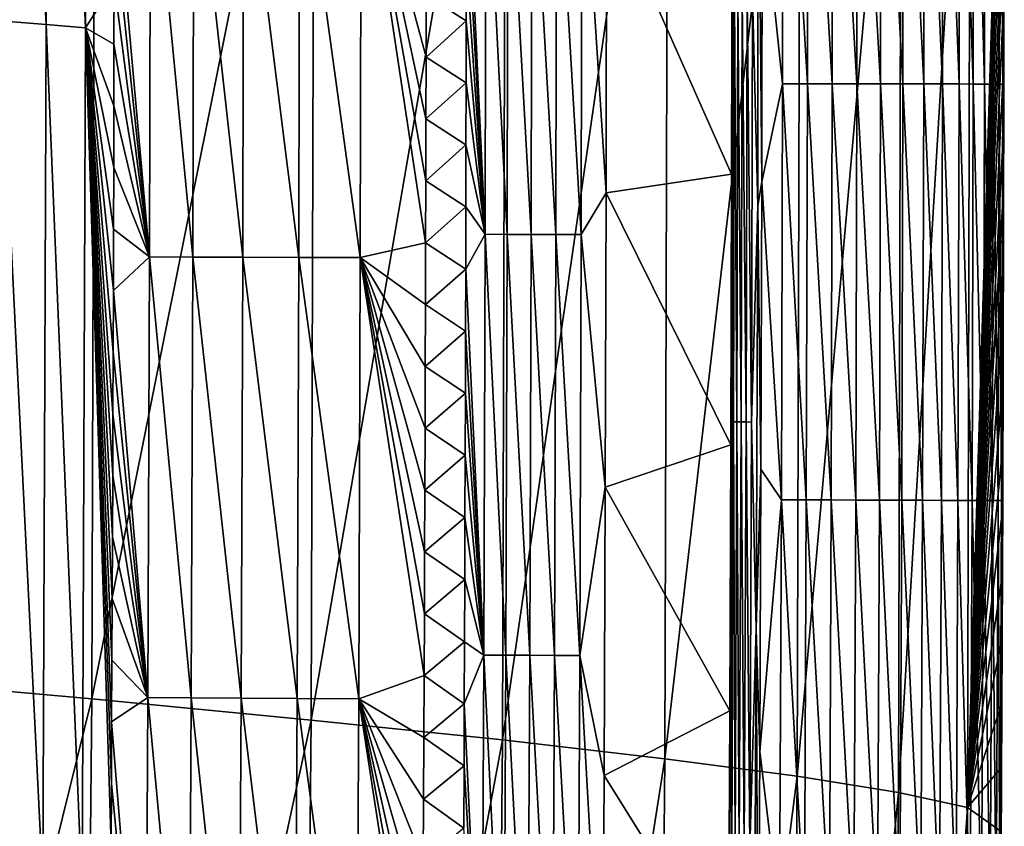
# Model space of a CAD drawing. Header units: millimetres. Extents: x -300 to 300, y -500 to 500.
# Tile 546 of 656: x 282 to 300, y -23 to -8. Entities that reach past the tile are written whole.
import ezdxf

# ---------------------------------------------------------------- set-up
doc = ezdxf.new("R2010")
doc.units = ezdxf.units.MM
doc.header["$LTSCALE"] = 81.481481
for name, color, linetype in [('19', 7, 'CONTINUOUS'), ('21', 7, 'CONTINUOUS'), ('23', 7, 'CONTINUOUS'), ('26', 7, 'CONTINUOUS'), ('27', 7, 'CONTINUOUS'), ('29', 7, 'CONTINUOUS'), ('30', 7, 'CONTINUOUS'), ('32', 7, 'CONTINUOUS')]:
    doc.layers.add(name, color=color, linetype=linetype)

msp = doc.modelspace()

# ---------------------------------------------------------------- linework, layer by layer
at = {"layer": '19', "color": 7, "linetype": 'CONTINUOUS'}
for points in [[(283.1, -20.409, 34.165), (283.164, 0, 34.159), (278.576, -20.001, 37.582), (283.1, -20.409, 34.165)], [(278.576, -20.001, 37.582), (283.164, 0, 34.159), (278.64, 0, 37.575), (278.576, -20.001, 37.582)], [(287.129, -20.796, 30.561), (287.193, 0, 30.555), (283.1, -20.409, 34.165), (287.129, -20.796, 30.561)], [(283.1, -20.409, 34.165), (287.193, 0, 30.555), (283.164, 0, 34.159), (283.1, -20.409, 34.165)], [(290.646, -21.162, 26.764), (290.709, 0, 26.758), (287.129, -20.796, 30.561), (290.646, -21.162, 26.764)], [(287.129, -20.796, 30.561), (290.709, 0, 26.758), (287.193, 0, 30.555), (287.129, -20.796, 30.561)], [(293.63, -21.506, 22.769), (293.692, 0, 22.765), (290.646, -21.162, 26.764), (293.63, -21.506, 22.769)], [(290.646, -21.162, 26.764), (293.692, 0, 22.765), (290.709, 0, 26.758), (290.646, -21.162, 26.764)], [(296.062, -21.827, 18.572), (296.123, 0, 18.569), (293.63, -21.506, 22.769), (296.062, -21.827, 18.572)], [(293.63, -21.506, 22.769), (296.123, 0, 18.569), (293.692, 0, 22.765), (293.63, -21.506, 22.769)], [(297.923, -22.125, 14.169), (297.981, 0, 14.166), (296.062, -21.827, 18.572), (297.923, -22.125, 14.169)], [(296.062, -21.827, 18.572), (297.981, 0, 14.166), (296.123, 0, 18.569), (296.062, -21.827, 18.572)], [(299.192, -22.4, 9.553), (299.249, 0, 9.551), (297.923, -22.125, 14.169), (299.192, -22.4, 9.553)], [(297.923, -22.125, 14.169), (299.249, 0, 9.551), (297.981, 0, 14.166), (297.923, -22.125, 14.169)], [(299.249, 0, 9.551), (299.192, -22.4, 9.553), (299.848, -1.025, 5.444), (299.249, 0, 9.551)], [(299.848, -1.025, 5.444), (299.192, -22.4, 9.553), (299.848, -2.174, 5.444), (299.848, -1.025, 5.444)], [(299.848, -2.174, 5.444), (299.192, -22.4, 9.553), (299.847, -3.323, 5.444), (299.848, -2.174, 5.444)], [(299.847, -3.323, 5.444), (299.192, -22.4, 9.553), (299.847, -4.471, 5.444), (299.847, -3.323, 5.444)], [(299.847, -4.471, 5.444), (299.192, -22.4, 9.553), (299.845, -5.62, 5.444), (299.847, -4.471, 5.444)], [(299.845, -5.62, 5.444), (299.192, -22.4, 9.553), (299.844, -6.768, 5.444), (299.845, -5.62, 5.444)], [(299.844, -6.768, 5.444), (299.192, -22.4, 9.553), (299.842, -7.917, 5.444), (299.844, -6.768, 5.444)], [(299.842, -7.917, 5.444), (299.192, -22.4, 9.553), (299.84, -9.065, 5.445), (299.842, -7.917, 5.444)], [(299.84, -9.065, 5.445), (299.192, -22.4, 9.553), (299.838, -10.213, 5.445), (299.84, -9.065, 5.445)], [(299.838, -10.213, 5.445), (299.192, -22.4, 9.553), (299.835, -11.36, 5.445), (299.838, -10.213, 5.445)], [(299.835, -11.36, 5.445), (299.192, -22.4, 9.553), (299.832, -12.508, 5.445), (299.835, -11.36, 5.445)], [(299.832, -12.508, 5.445), (299.192, -22.4, 9.553), (299.829, -13.655, 5.445), (299.832, -12.508, 5.445)], [(299.829, -13.655, 5.445), (299.192, -22.4, 9.553), (299.826, -14.803, 5.446), (299.829, -13.655, 5.445)], [(299.826, -14.803, 5.446), (299.192, -22.4, 9.553), (299.822, -15.95, 5.446), (299.826, -14.803, 5.446)], [(299.822, -15.95, 5.446), (299.192, -22.4, 9.553), (299.818, -17.097, 5.446), (299.822, -15.95, 5.446)], [(299.818, -17.097, 5.446), (299.192, -22.4, 9.553), (299.814, -18.244, 5.446), (299.818, -17.097, 5.446)], [(299.814, -18.244, 5.446), (299.192, -22.4, 9.553), (299.809, -19.39, 5.447), (299.814, -18.244, 5.446)], [(299.809, -19.39, 5.447), (299.192, -22.4, 9.553), (299.804, -20.537, 5.447), (299.809, -19.39, 5.447)], [(278.381, -39.473, 37.602), (283.1, -20.409, 34.165), (278.576, -20.001, 37.582), (278.381, -39.473, 37.602)], [(282.905, -40.272, 34.184), (283.1, -20.409, 34.165), (278.381, -39.473, 37.602), (282.905, -40.272, 34.184)], [(282.905, -40.272, 34.184), (287.129, -20.796, 30.561), (283.1, -20.409, 34.165), (282.905, -40.272, 34.184)], [(299.804, -20.537, 5.447), (299.192, -22.4, 9.553), (299.799, -21.683, 5.447), (299.804, -20.537, 5.447)], [(286.936, -41.029, 30.578), (287.129, -20.796, 30.561), (282.905, -40.272, 34.184), (286.936, -41.029, 30.578)], [(286.936, -41.029, 30.578), (290.646, -21.162, 26.764), (287.129, -20.796, 30.561), (286.936, -41.029, 30.578)], [(290.455, -41.743, 26.779), (290.646, -21.162, 26.764), (286.936, -41.029, 30.578), (290.455, -41.743, 26.779)], [(290.455, -41.743, 26.779), (293.63, -21.506, 22.769), (290.646, -21.162, 26.764), (290.455, -41.743, 26.779)], [(293.442, -42.414, 22.783), (293.63, -21.506, 22.769), (290.455, -41.743, 26.779), (293.442, -42.414, 22.783)], [(293.442, -42.414, 22.783), (296.062, -21.827, 18.572), (293.63, -21.506, 22.769), (293.442, -42.414, 22.783)], [(299.799, -21.683, 5.447), (299.192, -22.4, 9.553), (299.793, -22.829, 5.448), (299.799, -21.683, 5.447)], [(295.877, -43.04, 18.584), (296.062, -21.827, 18.572), (293.442, -42.414, 22.783), (295.877, -43.04, 18.584)], [(295.877, -43.04, 18.584), (297.923, -22.125, 14.169), (296.062, -21.827, 18.572), (295.877, -43.04, 18.584)], [(297.743, -43.619, 14.177), (297.923, -22.125, 14.169), (295.877, -43.04, 18.584), (297.743, -43.619, 14.177)], [(297.743, -43.619, 14.177), (299.192, -22.4, 9.553), (297.923, -22.125, 14.169), (297.743, -43.619, 14.177)], [(299.017, -44.152, 9.558), (299.192, -22.4, 9.553), (297.743, -43.619, 14.177), (299.017, -44.152, 9.558)], [(299.192, -22.4, 9.553), (299.017, -44.152, 9.558), (299.793, -22.829, 5.448), (299.192, -22.4, 9.553)]]:
    msp.add_3dface(points, dxfattribs=at)
at = {"layer": '21', "color": 7, "linetype": 'CONTINUOUS'}
for points in [[(282.261, -8.024, 12.694), (281.41, 7.959, 14.126), (282.261, 8.024, 12.694), (282.261, -8.024, 12.694)], [(282.984, -8.087, 11.267), (282.261, 8.024, 12.694), (282.984, 8.087, 11.267), (282.984, -8.087, 11.267)], [(282.261, -8.024, 12.694), (282.261, 8.024, 12.694), (282.984, -8.087, 11.267), (282.261, -8.024, 12.694)], [(282.984, -8.087, 11.267), (282.984, 8.087, 11.267), (283.509, -7.258, 10.045), (282.984, -8.087, 11.267)], [(281.41, -7.959, 14.126), (281.41, 7.959, 14.126), (282.261, -8.024, 12.694), (281.41, -7.959, 14.126)], [(283.507, -8.388, 10.045), (282.984, -8.087, 11.267), (283.509, -7.258, 10.045), (283.507, -8.388, 10.045)], [(281.347, -23.632, 14.125), (281.41, -7.959, 14.126), (282.199, -23.823, 12.691), (281.347, -23.632, 14.125)], [(282.199, -23.823, 12.691), (281.41, -7.959, 14.126), (282.261, -8.024, 12.694), (282.199, -23.823, 12.691)], [(282.199, -23.823, 12.691), (282.261, -8.024, 12.694), (282.923, -24.008, 11.263), (282.199, -23.823, 12.691)], [(282.923, -24.008, 11.263), (282.261, -8.024, 12.694), (282.984, -8.087, 11.267), (282.923, -24.008, 11.263)], [(282.923, -24.008, 11.263), (282.984, -8.087, 11.267), (283.453, -23.092, 10.043), (282.923, -24.008, 11.263)], [(283.453, -23.092, 10.043), (282.984, -8.087, 11.267), (283.459, -21.96, 10.043), (283.453, -23.092, 10.043)], [(283.459, -21.96, 10.043), (282.984, -8.087, 11.267), (283.465, -20.829, 10.043), (283.459, -21.96, 10.043)], [(283.465, -20.829, 10.043), (282.984, -8.087, 11.267), (283.47, -19.697, 10.044), (283.465, -20.829, 10.043)], [(283.47, -19.697, 10.044), (282.984, -8.087, 11.267), (283.475, -18.566, 10.044), (283.47, -19.697, 10.044)], [(283.475, -18.566, 10.044), (282.984, -8.087, 11.267), (283.48, -17.434, 10.044), (283.475, -18.566, 10.044)], [(283.48, -17.434, 10.044), (282.984, -8.087, 11.267), (283.485, -16.303, 10.044), (283.48, -17.434, 10.044)], [(283.485, -16.303, 10.044), (282.984, -8.087, 11.267), (283.489, -15.172, 10.045), (283.485, -16.303, 10.044)], [(283.489, -15.172, 10.045), (282.984, -8.087, 11.267), (283.493, -14.041, 10.045), (283.489, -15.172, 10.045)], [(283.493, -14.041, 10.045), (282.984, -8.087, 11.267), (283.496, -12.91, 10.045), (283.493, -14.041, 10.045)], [(283.496, -12.91, 10.045), (282.984, -8.087, 11.267), (283.499, -11.78, 10.045), (283.496, -12.91, 10.045)], [(283.499, -11.78, 10.045), (282.984, -8.087, 11.267), (283.502, -10.649, 10.045), (283.499, -11.78, 10.045)], [(283.502, -10.649, 10.045), (282.984, -8.087, 11.267), (283.505, -9.518, 10.045), (283.502, -10.649, 10.045)], [(283.505, -9.518, 10.045), (282.984, -8.087, 11.267), (283.507, -8.388, 10.045), (283.505, -9.518, 10.045)]]:
    msp.add_3dface(points, dxfattribs=at)
at = {"layer": '23', "color": 7, "linetype": 'CONTINUOUS'}
for points in [[(289.98, -7.956, 1.44), (289.244, -7.486, 2.059), (289.981, -6.817, 1.44), (289.98, -7.956, 1.44)], [(289.242, -8.622, 2.06), (289.244, -7.486, 2.059), (289.98, -7.956, 1.44), (289.242, -8.622, 2.06)], [(289.978, -9.096, 1.44), (289.242, -8.622, 2.06), (289.98, -7.956, 1.44), (289.978, -9.096, 1.44)], [(289.24, -9.759, 2.06), (289.242, -8.622, 2.06), (289.978, -9.096, 1.44), (289.24, -9.759, 2.06)], [(289.976, -10.236, 1.44), (289.24, -9.759, 2.06), (289.978, -9.096, 1.44), (289.976, -10.236, 1.44)], [(289.237, -10.895, 2.06), (289.24, -9.759, 2.06), (289.976, -10.236, 1.44), (289.237, -10.895, 2.06)], [(289.973, -11.375, 1.44), (289.237, -10.895, 2.06), (289.976, -10.236, 1.44), (289.973, -11.375, 1.44)], [(289.234, -12.031, 2.06), (289.237, -10.895, 2.06), (289.973, -11.375, 1.44), (289.234, -12.031, 2.06)], [(289.971, -12.515, 1.439), (289.234, -12.031, 2.06), (289.973, -11.375, 1.44), (289.971, -12.515, 1.439)], [(289.231, -13.166, 2.06), (289.234, -12.031, 2.06), (289.971, -12.515, 1.439), (289.231, -13.166, 2.06)], [(289.968, -13.655, 1.439), (289.231, -13.166, 2.06), (289.971, -12.515, 1.439), (289.968, -13.655, 1.439)], [(289.228, -14.302, 2.06), (289.231, -13.166, 2.06), (289.968, -13.655, 1.439), (289.228, -14.302, 2.06)], [(289.965, -14.795, 1.439), (289.228, -14.302, 2.06), (289.968, -13.655, 1.439), (289.965, -14.795, 1.439)], [(289.224, -15.438, 2.061), (289.228, -14.302, 2.06), (289.965, -14.795, 1.439), (289.224, -15.438, 2.061)], [(289.961, -15.935, 1.439), (289.224, -15.438, 2.061), (289.965, -14.795, 1.439), (289.961, -15.935, 1.439)], [(289.22, -16.574, 2.061), (289.224, -15.438, 2.061), (289.961, -15.935, 1.439), (289.22, -16.574, 2.061)], [(289.957, -17.076, 1.439), (289.22, -16.574, 2.061), (289.961, -15.935, 1.439), (289.957, -17.076, 1.439)], [(289.216, -17.709, 2.061), (289.22, -16.574, 2.061), (289.957, -17.076, 1.439), (289.216, -17.709, 2.061)], [(289.953, -18.216, 1.439), (289.216, -17.709, 2.061), (289.957, -17.076, 1.439), (289.953, -18.216, 1.439)], [(289.211, -18.844, 2.061), (289.216, -17.709, 2.061), (289.953, -18.216, 1.439), (289.211, -18.844, 2.061)], [(289.949, -19.357, 1.439), (289.211, -18.844, 2.061), (289.953, -18.216, 1.439), (289.949, -19.357, 1.439)], [(289.206, -19.98, 2.062), (289.211, -18.844, 2.061), (289.949, -19.357, 1.439), (289.206, -19.98, 2.062)], [(289.945, -20.497, 1.439), (289.206, -19.98, 2.062), (289.949, -19.357, 1.439), (289.945, -20.497, 1.439)], [(289.201, -21.115, 2.062), (289.206, -19.98, 2.062), (289.945, -20.497, 1.439), (289.201, -21.115, 2.062)], [(289.94, -21.638, 1.439), (289.201, -21.115, 2.062), (289.945, -20.497, 1.439), (289.94, -21.638, 1.439)], [(289.195, -22.25, 2.062), (289.201, -21.115, 2.062), (289.94, -21.638, 1.439), (289.195, -22.25, 2.062)], [(289.935, -22.779, 1.439), (289.195, -22.25, 2.062), (289.94, -21.638, 1.439), (289.935, -22.779, 1.439)], [(289.189, -23.385, 2.063), (289.195, -22.25, 2.062), (289.935, -22.779, 1.439), (289.189, -23.385, 2.063)]]:
    msp.add_3dface(points, dxfattribs=at)
at = {"layer": '26', "color": 7, "linetype": 'CONTINUOUS'}
for points in [[(283.512, -4.997, 10.046), (284.178, -4.195, 8.54), (284.163, -12.29, 8.539), (283.512, -4.997, 10.046)], [(284.178, -4.195, 8.54), (284.957, -12.294, 7.08), (284.163, -12.29, 8.539), (284.178, -4.195, 8.54)], [(284.972, -4.196, 7.08), (284.957, -12.294, 7.08), (284.178, -4.195, 8.54), (284.972, -4.196, 7.08)], [(284.972, -4.196, 7.08), (285.873, -12.297, 5.686), (284.957, -12.294, 7.08), (284.972, -4.196, 7.08)], [(285.888, -4.198, 5.686), (285.873, -12.297, 5.686), (284.972, -4.196, 7.08), (285.888, -4.198, 5.686)], [(285.888, -4.198, 5.686), (286.903, -12.301, 4.374), (285.873, -12.297, 5.686), (285.888, -4.198, 5.686)], [(286.917, -4.199, 4.374), (286.903, -12.301, 4.374), (285.888, -4.198, 5.686), (286.917, -4.199, 4.374)], [(286.917, -4.199, 4.374), (288.033, -12.305, 3.157), (286.903, -12.301, 4.374), (286.917, -4.199, 4.374)], [(288.048, -4.2, 3.156), (288.033, -12.305, 3.157), (286.917, -4.199, 4.374), (288.048, -4.2, 3.156)], [(288.048, -4.2, 3.156), (289.234, -12.031, 2.06), (288.033, -12.305, 3.157), (288.048, -4.2, 3.156)], [(289.244, -7.486, 2.059), (289.242, -8.622, 2.06), (288.048, -4.2, 3.156), (289.244, -7.486, 2.059)], [(289.242, -8.622, 2.06), (289.24, -9.759, 2.06), (288.048, -4.2, 3.156), (289.242, -8.622, 2.06)], [(289.24, -9.759, 2.06), (289.237, -10.895, 2.06), (288.048, -4.2, 3.156), (289.24, -9.759, 2.06)], [(289.237, -10.895, 2.06), (289.234, -12.031, 2.06), (288.048, -4.2, 3.156), (289.237, -10.895, 2.06)], [(283.511, -6.128, 10.046), (283.512, -4.997, 10.046), (284.163, -12.29, 8.539), (283.511, -6.128, 10.046)], [(283.509, -7.258, 10.045), (283.511, -6.128, 10.046), (284.163, -12.29, 8.539), (283.509, -7.258, 10.045)], [(283.507, -8.388, 10.045), (283.509, -7.258, 10.045), (284.163, -12.29, 8.539), (283.507, -8.388, 10.045)], [(283.505, -9.518, 10.045), (283.507, -8.388, 10.045), (284.163, -12.29, 8.539), (283.505, -9.518, 10.045)], [(283.502, -10.649, 10.045), (283.505, -9.518, 10.045), (284.163, -12.29, 8.539), (283.502, -10.649, 10.045)], [(283.499, -11.78, 10.045), (283.502, -10.649, 10.045), (284.163, -12.29, 8.539), (283.499, -11.78, 10.045)], [(283.496, -12.91, 10.045), (283.499, -11.78, 10.045), (284.163, -12.29, 8.539), (283.496, -12.91, 10.045)], [(289.234, -12.031, 2.06), (289.231, -13.166, 2.06), (288.033, -12.305, 3.157), (289.234, -12.031, 2.06)], [(283.496, -12.91, 10.045), (284.163, -12.29, 8.539), (284.132, -20.383, 8.538), (283.496, -12.91, 10.045)], [(284.163, -12.29, 8.539), (284.927, -20.389, 7.079), (284.132, -20.383, 8.538), (284.163, -12.29, 8.539)], [(284.957, -12.294, 7.08), (284.927, -20.389, 7.079), (284.163, -12.29, 8.539), (284.957, -12.294, 7.08)], [(284.957, -12.294, 7.08), (285.844, -20.395, 5.686), (284.927, -20.389, 7.079), (284.957, -12.294, 7.08)], [(285.873, -12.297, 5.686), (285.844, -20.395, 5.686), (284.957, -12.294, 7.08), (285.873, -12.297, 5.686)], [(285.873, -12.297, 5.686), (286.873, -20.401, 4.375), (285.844, -20.395, 5.686), (285.873, -12.297, 5.686)], [(286.903, -12.301, 4.374), (286.873, -20.401, 4.375), (285.873, -12.297, 5.686), (286.903, -12.301, 4.374)], [(286.903, -12.301, 4.374), (288.004, -20.409, 3.158), (286.873, -20.401, 4.375), (286.903, -12.301, 4.374)], [(288.033, -12.305, 3.157), (288.004, -20.409, 3.158), (286.903, -12.301, 4.374), (288.033, -12.305, 3.157)], [(288.033, -12.305, 3.157), (289.206, -19.98, 2.062), (288.004, -20.409, 3.158), (288.033, -12.305, 3.157)], [(289.231, -13.166, 2.06), (289.228, -14.302, 2.06), (288.033, -12.305, 3.157), (289.231, -13.166, 2.06)], [(289.228, -14.302, 2.06), (289.224, -15.438, 2.061), (288.033, -12.305, 3.157), (289.228, -14.302, 2.06)], [(289.224, -15.438, 2.061), (289.22, -16.574, 2.061), (288.033, -12.305, 3.157), (289.224, -15.438, 2.061)], [(289.22, -16.574, 2.061), (289.216, -17.709, 2.061), (288.033, -12.305, 3.157), (289.22, -16.574, 2.061)], [(289.216, -17.709, 2.061), (289.211, -18.844, 2.061), (288.033, -12.305, 3.157), (289.216, -17.709, 2.061)], [(289.211, -18.844, 2.061), (289.206, -19.98, 2.062), (288.033, -12.305, 3.157), (289.211, -18.844, 2.061)], [(283.493, -14.041, 10.045), (283.496, -12.91, 10.045), (284.132, -20.383, 8.538), (283.493, -14.041, 10.045)], [(283.489, -15.172, 10.045), (283.493, -14.041, 10.045), (284.132, -20.383, 8.538), (283.489, -15.172, 10.045)], [(283.485, -16.303, 10.044), (283.489, -15.172, 10.045), (284.132, -20.383, 8.538), (283.485, -16.303, 10.044)], [(283.48, -17.434, 10.044), (283.485, -16.303, 10.044), (284.132, -20.383, 8.538), (283.48, -17.434, 10.044)], [(283.475, -18.566, 10.044), (283.48, -17.434, 10.044), (284.132, -20.383, 8.538), (283.475, -18.566, 10.044)], [(283.47, -19.697, 10.044), (283.475, -18.566, 10.044), (284.132, -20.383, 8.538), (283.47, -19.697, 10.044)], [(283.465, -20.829, 10.043), (283.47, -19.697, 10.044), (284.132, -20.383, 8.538), (283.465, -20.829, 10.043)], [(289.206, -19.98, 2.062), (289.201, -21.115, 2.062), (288.004, -20.409, 3.158), (289.206, -19.98, 2.062)], [(283.465, -20.829, 10.043), (284.132, -20.383, 8.538), (284.085, -28.474, 8.537), (283.465, -20.829, 10.043)], [(284.132, -20.383, 8.538), (284.881, -28.482, 7.078), (284.085, -28.474, 8.537), (284.132, -20.383, 8.538)], [(284.927, -20.389, 7.079), (284.881, -28.482, 7.078), (284.132, -20.383, 8.538), (284.927, -20.389, 7.079)], [(284.927, -20.389, 7.079), (285.797, -28.491, 5.687), (284.881, -28.482, 7.078), (284.927, -20.389, 7.079)], [(285.844, -20.395, 5.686), (285.797, -28.491, 5.687), (284.927, -20.389, 7.079), (285.844, -20.395, 5.686)], [(285.844, -20.395, 5.686), (286.827, -28.5, 4.376), (285.797, -28.491, 5.687), (285.844, -20.395, 5.686)], [(286.873, -20.401, 4.375), (286.827, -28.5, 4.376), (285.844, -20.395, 5.686), (286.873, -20.401, 4.375)], [(286.873, -20.401, 4.375), (287.958, -28.51, 3.16), (286.827, -28.5, 4.376), (286.873, -20.401, 4.375)], [(288.004, -20.409, 3.158), (287.958, -28.51, 3.16), (286.873, -20.401, 4.375), (288.004, -20.409, 3.158)], [(288.004, -20.409, 3.158), (289.162, -27.924, 2.064), (287.958, -28.51, 3.16), (288.004, -20.409, 3.158)], [(289.201, -21.115, 2.062), (289.195, -22.25, 2.062), (288.004, -20.409, 3.158), (289.201, -21.115, 2.062)], [(289.195, -22.25, 2.062), (289.189, -23.385, 2.063), (288.004, -20.409, 3.158), (289.195, -22.25, 2.062)], [(289.189, -23.385, 2.063), (289.183, -24.52, 2.063), (288.004, -20.409, 3.158), (289.189, -23.385, 2.063)], [(289.183, -24.52, 2.063), (289.176, -25.655, 2.063), (288.004, -20.409, 3.158), (289.183, -24.52, 2.063)], [(289.176, -25.655, 2.063), (289.17, -26.79, 2.064), (288.004, -20.409, 3.158), (289.176, -25.655, 2.063)], [(289.17, -26.79, 2.064), (289.162, -27.924, 2.064), (288.004, -20.409, 3.158), (289.17, -26.79, 2.064)], [(283.459, -21.96, 10.043), (283.465, -20.829, 10.043), (284.085, -28.474, 8.537), (283.459, -21.96, 10.043)], [(283.453, -23.092, 10.043), (283.459, -21.96, 10.043), (284.085, -28.474, 8.537), (283.453, -23.092, 10.043)]]:
    msp.add_3dface(points, dxfattribs=at)
at = {"layer": '27', "color": 7, "linetype": 'CONTINUOUS'}
for points in [[(295.791, -9.111, 0.088), (295.42, -5.518, 0.031), (295.799, -1.47, 0.088), (295.791, -9.111, 0.088)], [(295.791, -9.111, 0.088), (295.799, -1.47, 0.088), (296.249, -9.112, 0.197), (295.791, -9.111, 0.088)], [(296.249, -9.112, 0.197), (295.799, -1.47, 0.088), (296.258, -1.47, 0.197), (296.249, -9.112, 0.197)], [(296.249, -9.112, 0.197), (296.258, -1.47, 0.197), (296.707, -9.113, 0.354), (296.249, -9.112, 0.197)], [(296.707, -9.113, 0.354), (296.258, -1.47, 0.197), (296.715, -1.47, 0.354), (296.707, -9.113, 0.354)], [(296.707, -9.113, 0.354), (296.715, -1.47, 0.354), (297.157, -9.113, 0.559), (296.707, -9.113, 0.354)], [(297.157, -9.113, 0.559), (296.715, -1.47, 0.354), (297.166, -1.47, 0.559), (297.157, -9.113, 0.559)], [(297.157, -9.113, 0.559), (297.166, -1.47, 0.559), (297.593, -9.114, 0.813), (297.157, -9.113, 0.559)], [(297.593, -9.114, 0.813), (297.166, -1.47, 0.559), (297.601, -1.471, 0.813), (297.593, -9.114, 0.813)], [(297.593, -9.114, 0.813), (297.601, -1.471, 0.813), (298.005, -9.115, 1.113), (297.593, -9.114, 0.813)], [(298.005, -9.115, 1.113), (297.601, -1.471, 0.813), (298.013, -1.471, 1.113), (298.005, -9.115, 1.113)], [(298.005, -9.115, 1.113), (298.013, -1.471, 1.113), (298.388, -9.116, 1.457), (298.005, -9.115, 1.113)], [(298.388, -9.116, 1.457), (298.013, -1.471, 1.113), (298.396, -1.471, 1.457), (298.388, -9.116, 1.457)], [(298.388, -9.116, 1.457), (298.396, -1.471, 1.457), (298.734, -9.117, 1.839), (298.388, -9.116, 1.457)], [(298.734, -9.117, 1.839), (298.396, -1.471, 1.457), (298.742, -1.471, 1.838), (298.734, -9.117, 1.839)], [(298.734, -9.117, 1.839), (298.742, -1.471, 1.838), (299.038, -9.117, 2.253), (298.734, -9.117, 1.839)], [(299.038, -9.117, 2.253), (298.742, -1.471, 1.838), (299.046, -1.471, 2.253), (299.038, -9.117, 2.253)], [(299.038, -9.117, 2.253), (299.046, -1.471, 2.253), (299.296, -9.118, 2.693), (299.038, -9.117, 2.253)], [(299.296, -9.118, 2.693), (299.046, -1.471, 2.253), (299.304, -1.471, 2.692), (299.296, -9.118, 2.693)], [(299.296, -9.118, 2.693), (299.304, -1.471, 2.692), (299.505, -9.118, 3.15), (299.296, -9.118, 2.693)], [(299.505, -9.118, 3.15), (299.304, -1.471, 2.692), (299.513, -1.471, 3.15), (299.505, -9.118, 3.15)], [(299.505, -9.118, 3.15), (299.513, -1.471, 3.15), (299.665, -9.118, 3.617), (299.505, -9.118, 3.15)], [(299.665, -9.118, 3.617), (299.513, -1.471, 3.15), (299.673, -1.471, 3.617), (299.665, -9.118, 3.617)], [(299.665, -9.118, 3.617), (299.673, -1.471, 3.617), (299.776, -9.119, 4.087), (299.665, -9.118, 3.617)], [(299.776, -9.119, 4.087), (299.673, -1.471, 3.617), (299.784, -1.471, 4.087), (299.776, -9.119, 4.087)], [(299.776, -9.119, 4.087), (299.784, -1.471, 4.087), (299.84, -9.119, 4.553), (299.776, -9.119, 4.087)], [(299.84, -9.119, 4.553), (299.784, -1.471, 4.087), (299.848, -1.471, 4.552), (299.84, -9.119, 4.553)], [(299.842, -7.917, 5.444), (299.84, -9.065, 5.445), (299.868, -1.471, 5.007), (299.842, -7.917, 5.444)], [(299.868, -1.471, 5.007), (299.84, -9.065, 5.445), (299.86, -9.119, 5.008), (299.868, -1.471, 5.007)], [(299.86, -9.119, 5.008), (299.84, -9.119, 4.553), (299.848, -1.471, 4.552), (299.86, -9.119, 5.008)], [(299.868, -1.471, 5.007), (299.86, -9.119, 5.008), (299.848, -1.471, 4.552), (299.868, -1.471, 5.007)], [(295.411, -10.911, 0.031), (295.42, -5.518, 0.031), (295.791, -9.111, 0.088), (295.411, -10.911, 0.031)], [(295.771, -16.75, 0.088), (295.411, -10.911, 0.031), (295.791, -9.111, 0.088), (295.771, -16.75, 0.088)], [(295.771, -16.75, 0.088), (295.791, -9.111, 0.088), (296.229, -16.752, 0.197), (295.771, -16.75, 0.088)], [(296.229, -16.752, 0.197), (295.791, -9.111, 0.088), (296.249, -9.112, 0.197), (296.229, -16.752, 0.197)], [(296.229, -16.752, 0.197), (296.249, -9.112, 0.197), (296.687, -16.754, 0.354), (296.229, -16.752, 0.197)], [(296.687, -16.754, 0.354), (296.249, -9.112, 0.197), (296.707, -9.113, 0.354), (296.687, -16.754, 0.354)], [(296.687, -16.754, 0.354), (296.707, -9.113, 0.354), (297.137, -16.756, 0.559), (296.687, -16.754, 0.354)], [(297.137, -16.756, 0.559), (296.707, -9.113, 0.354), (297.157, -9.113, 0.559), (297.137, -16.756, 0.559)], [(297.137, -16.756, 0.559), (297.157, -9.113, 0.559), (297.572, -16.757, 0.813), (297.137, -16.756, 0.559)], [(297.572, -16.757, 0.813), (297.157, -9.113, 0.559), (297.593, -9.114, 0.813), (297.572, -16.757, 0.813)], [(297.572, -16.757, 0.813), (297.593, -9.114, 0.813), (297.985, -16.759, 1.114), (297.572, -16.757, 0.813)], [(297.985, -16.759, 1.114), (297.593, -9.114, 0.813), (298.005, -9.115, 1.113), (297.985, -16.759, 1.114)], [(297.985, -16.759, 1.114), (298.005, -9.115, 1.113), (298.367, -16.76, 1.457), (297.985, -16.759, 1.114)], [(298.367, -16.76, 1.457), (298.005, -9.115, 1.113), (298.388, -9.116, 1.457), (298.367, -16.76, 1.457)], [(298.367, -16.76, 1.457), (298.388, -9.116, 1.457), (298.713, -16.762, 1.839), (298.367, -16.76, 1.457)], [(298.713, -16.762, 1.839), (298.388, -9.116, 1.457), (298.734, -9.117, 1.839), (298.713, -16.762, 1.839)], [(298.713, -16.762, 1.839), (298.734, -9.117, 1.839), (299.017, -16.763, 2.254), (298.713, -16.762, 1.839)], [(299.017, -16.763, 2.254), (298.734, -9.117, 1.839), (299.038, -9.117, 2.253), (299.017, -16.763, 2.254)], [(299.017, -16.763, 2.254), (299.038, -9.117, 2.253), (299.275, -16.764, 2.694), (299.017, -16.763, 2.254)], [(299.275, -16.764, 2.694), (299.038, -9.117, 2.253), (299.296, -9.118, 2.693), (299.275, -16.764, 2.694)], [(299.275, -16.764, 2.694), (299.296, -9.118, 2.693), (299.485, -16.764, 3.151), (299.275, -16.764, 2.694)], [(299.485, -16.764, 3.151), (299.296, -9.118, 2.693), (299.505, -9.118, 3.15), (299.485, -16.764, 3.151)], [(299.485, -16.764, 3.151), (299.505, -9.118, 3.15), (299.644, -16.765, 3.618), (299.485, -16.764, 3.151)], [(299.644, -16.765, 3.618), (299.505, -9.118, 3.15), (299.665, -9.118, 3.617), (299.644, -16.765, 3.618)], [(299.644, -16.765, 3.618), (299.665, -9.118, 3.617), (299.755, -16.765, 4.088), (299.644, -16.765, 3.618)], [(299.755, -16.765, 4.088), (299.665, -9.118, 3.617), (299.776, -9.119, 4.087), (299.755, -16.765, 4.088)], [(299.755, -16.765, 4.088), (299.776, -9.119, 4.087), (299.819, -16.765, 4.554), (299.755, -16.765, 4.088)], [(299.819, -16.765, 4.554), (299.776, -9.119, 4.087), (299.84, -9.119, 4.553), (299.819, -16.765, 4.554)], [(299.839, -16.765, 5.009), (299.819, -16.765, 4.554), (299.84, -9.119, 4.553), (299.839, -16.765, 5.009)], [(299.826, -14.803, 5.446), (299.822, -15.95, 5.446), (299.86, -9.119, 5.008), (299.826, -14.803, 5.446)], [(299.86, -9.119, 5.008), (299.822, -15.95, 5.446), (299.839, -16.765, 5.009), (299.86, -9.119, 5.008)], [(299.829, -13.655, 5.445), (299.826, -14.803, 5.446), (299.86, -9.119, 5.008), (299.829, -13.655, 5.445)], [(299.832, -12.508, 5.445), (299.829, -13.655, 5.445), (299.86, -9.119, 5.008), (299.832, -12.508, 5.445)], [(299.835, -11.36, 5.445), (299.832, -12.508, 5.445), (299.86, -9.119, 5.008), (299.835, -11.36, 5.445)], [(299.838, -10.213, 5.445), (299.835, -11.36, 5.445), (299.86, -9.119, 5.008), (299.838, -10.213, 5.445)], [(299.84, -9.065, 5.445), (299.838, -10.213, 5.445), (299.86, -9.119, 5.008), (299.84, -9.065, 5.445)], [(299.86, -9.119, 5.008), (299.839, -16.765, 5.009), (299.84, -9.119, 4.553), (299.86, -9.119, 5.008)], [(295.396, -16.189, 0.031), (295.411, -10.911, 0.031), (295.771, -16.75, 0.088), (295.396, -16.189, 0.031)], [(299.822, -15.95, 5.446), (299.818, -17.097, 5.446), (299.839, -16.765, 5.009), (299.822, -15.95, 5.446)], [(295.375, -21.373, 0.031), (295.396, -16.189, 0.031), (295.771, -16.75, 0.088), (295.375, -21.373, 0.031)], [(295.737, -24.389, 0.088), (295.375, -21.373, 0.031), (295.771, -16.75, 0.088), (295.737, -24.389, 0.088)], [(295.737, -24.389, 0.088), (295.771, -16.75, 0.088), (296.195, -24.392, 0.197), (295.737, -24.389, 0.088)], [(296.195, -24.392, 0.197), (295.771, -16.75, 0.088), (296.229, -16.752, 0.197), (296.195, -24.392, 0.197)], [(296.195, -24.392, 0.197), (296.229, -16.752, 0.197), (296.653, -24.394, 0.354), (296.195, -24.392, 0.197)], [(296.653, -24.394, 0.354), (296.229, -16.752, 0.197), (296.687, -16.754, 0.354), (296.653, -24.394, 0.354)], [(296.653, -24.394, 0.354), (296.687, -16.754, 0.354), (297.103, -24.397, 0.56), (296.653, -24.394, 0.354)], [(297.103, -24.397, 0.56), (296.687, -16.754, 0.354), (297.137, -16.756, 0.559), (297.103, -24.397, 0.56)], [(297.103, -24.397, 0.56), (297.137, -16.756, 0.559), (297.539, -24.399, 0.814), (297.103, -24.397, 0.56)], [(297.539, -24.399, 0.814), (297.137, -16.756, 0.559), (297.572, -16.757, 0.813), (297.539, -24.399, 0.814)], [(297.539, -24.399, 0.814), (297.572, -16.757, 0.813), (297.951, -24.402, 1.114), (297.539, -24.399, 0.814)], [(297.951, -24.402, 1.114), (297.572, -16.757, 0.813), (297.985, -16.759, 1.114), (297.951, -24.402, 1.114)], [(297.951, -24.402, 1.114), (297.985, -16.759, 1.114), (298.334, -24.404, 1.458), (297.951, -24.402, 1.114)], [(298.334, -24.404, 1.458), (297.985, -16.759, 1.114), (298.367, -16.76, 1.457), (298.334, -24.404, 1.458)], [(298.334, -24.404, 1.458), (298.367, -16.76, 1.457), (298.68, -24.406, 1.84), (298.334, -24.404, 1.458)], [(298.68, -24.406, 1.84), (298.367, -16.76, 1.457), (298.713, -16.762, 1.839), (298.68, -24.406, 1.84)], [(298.68, -24.406, 1.84), (298.713, -16.762, 1.839), (298.984, -24.407, 2.255), (298.68, -24.406, 1.84)], [(298.984, -24.407, 2.255), (298.713, -16.762, 1.839), (299.017, -16.763, 2.254), (298.984, -24.407, 2.255)], [(298.984, -24.407, 2.255), (299.017, -16.763, 2.254), (299.242, -24.409, 2.695), (298.984, -24.407, 2.255)], [(299.242, -24.409, 2.695), (299.017, -16.763, 2.254), (299.275, -16.764, 2.694), (299.242, -24.409, 2.695)], [(299.242, -24.409, 2.695), (299.275, -16.764, 2.694), (299.451, -24.41, 3.153), (299.242, -24.409, 2.695)], [(299.451, -24.41, 3.153), (299.275, -16.764, 2.694), (299.485, -16.764, 3.151), (299.451, -24.41, 3.153)], [(299.451, -24.41, 3.153), (299.485, -16.764, 3.151), (299.611, -24.41, 3.62), (299.451, -24.41, 3.153)], [(299.611, -24.41, 3.62), (299.485, -16.764, 3.151), (299.644, -16.765, 3.618), (299.611, -24.41, 3.62)], [(299.611, -24.41, 3.62), (299.644, -16.765, 3.618), (299.721, -24.411, 4.09), (299.611, -24.41, 3.62)], [(299.721, -24.411, 4.09), (299.644, -16.765, 3.618), (299.755, -16.765, 4.088), (299.721, -24.411, 4.09)], [(299.721, -24.411, 4.09), (299.755, -16.765, 4.088), (299.785, -24.411, 4.556), (299.721, -24.411, 4.09)], [(299.785, -24.411, 4.556), (299.755, -16.765, 4.088), (299.819, -16.765, 4.554), (299.785, -24.411, 4.556)], [(299.805, -24.411, 5.011), (299.785, -24.411, 4.556), (299.819, -16.765, 4.554), (299.805, -24.411, 5.011)], [(299.793, -22.829, 5.448), (299.787, -23.975, 5.448), (299.839, -16.765, 5.009), (299.793, -22.829, 5.448)], [(299.839, -16.765, 5.009), (299.787, -23.975, 5.448), (299.805, -24.411, 5.011), (299.839, -16.765, 5.009)], [(299.799, -21.683, 5.447), (299.793, -22.829, 5.448), (299.839, -16.765, 5.009), (299.799, -21.683, 5.447)], [(299.804, -20.537, 5.447), (299.799, -21.683, 5.447), (299.839, -16.765, 5.009), (299.804, -20.537, 5.447)], [(299.809, -19.39, 5.447), (299.804, -20.537, 5.447), (299.839, -16.765, 5.009), (299.809, -19.39, 5.447)], [(299.839, -16.765, 5.009), (299.805, -24.411, 5.011), (299.819, -16.765, 4.554), (299.839, -16.765, 5.009)], [(299.814, -18.244, 5.446), (299.809, -19.39, 5.447), (299.839, -16.765, 5.009), (299.814, -18.244, 5.446)], [(299.818, -17.097, 5.446), (299.814, -18.244, 5.446), (299.839, -16.765, 5.009), (299.818, -17.097, 5.446)], [(295.348, -26.47, 0.031), (295.375, -21.373, 0.031), (295.737, -24.389, 0.088), (295.348, -26.47, 0.031)]]:
    msp.add_3dface(points, dxfattribs=at)
at = {"layer": '29', "color": 7, "linetype": 'CONTINUOUS'}
for points in [[(292.549, -11.116, 0.5), (292.559, -5.595, 0.5), (294.856, -10.773, 0.5), (292.549, -11.116, 0.5)], [(294.856, -10.773, 0.5), (292.559, -5.595, 0.5), (294.865, -5.638, 0.5), (294.856, -10.773, 0.5)], [(294.842, -15.741, 0.5), (292.549, -11.116, 0.5), (294.856, -10.773, 0.5), (294.842, -15.741, 0.5)], [(292.534, -16.519, 0.5), (292.549, -11.116, 0.5), (294.842, -15.741, 0.5), (292.534, -16.519, 0.5)], [(294.823, -20.628, 0.5), (292.534, -16.519, 0.5), (294.842, -15.741, 0.5), (294.823, -20.628, 0.5)], [(292.513, -21.813, 0.5), (292.534, -16.519, 0.5), (294.823, -20.628, 0.5), (292.513, -21.813, 0.5)], [(294.799, -25.477, 0.5), (292.513, -21.813, 0.5), (294.823, -20.628, 0.5), (294.799, -25.477, 0.5)], [(292.487, -27.008, 0.5), (292.513, -21.813, 0.5), (294.799, -25.477, 0.5), (292.487, -27.008, 0.5)]]:
    msp.add_3dface(points, dxfattribs=at)
at = {"layer": '30', "color": 7, "linetype": 'CONTINUOUS'}
for points in [[(295.336, -11.348, 0.028), (295.242, -7.505, 0.042), (295.348, -3.574, 0.028), (295.336, -11.348, 0.028)], [(295.411, -10.911, 0.031), (295.336, -11.348, 0.028), (295.348, -3.574, 0.028), (295.411, -10.911, 0.031)], [(295.42, -5.518, 0.031), (295.411, -10.911, 0.031), (295.348, -3.574, 0.028), (295.42, -5.518, 0.031)], [(294.856, -10.773, 0.5), (294.865, -5.638, 0.5), (294.877, -7.505, 0.404), (294.856, -10.773, 0.5)], [(294.859, -15.323, 0.404), (294.856, -10.773, 0.5), (294.877, -7.505, 0.404), (294.859, -15.323, 0.404)], [(294.859, -15.323, 0.404), (294.877, -7.505, 0.404), (294.894, -15.323, 0.307), (294.859, -15.323, 0.404)], [(294.894, -15.323, 0.307), (294.877, -7.505, 0.404), (294.913, -7.505, 0.307), (294.894, -15.323, 0.307)], [(294.894, -15.323, 0.307), (294.913, -7.505, 0.307), (294.952, -15.323, 0.216), (294.894, -15.323, 0.307)], [(294.952, -15.323, 0.216), (294.913, -7.505, 0.307), (294.971, -7.505, 0.216), (294.952, -15.323, 0.216)], [(294.952, -15.323, 0.216), (294.971, -7.505, 0.216), (295.03, -15.323, 0.138), (294.952, -15.323, 0.216)], [(295.03, -15.323, 0.138), (294.971, -7.505, 0.216), (295.049, -7.505, 0.138), (295.03, -15.323, 0.138)], [(295.03, -15.323, 0.138), (295.049, -7.505, 0.138), (295.123, -15.323, 0.079), (295.03, -15.323, 0.138)], [(295.123, -15.323, 0.079), (295.049, -7.505, 0.138), (295.142, -7.505, 0.079), (295.123, -15.323, 0.079)], [(295.123, -15.323, 0.079), (295.142, -7.505, 0.079), (295.224, -15.324, 0.042), (295.123, -15.323, 0.079)], [(295.224, -15.324, 0.042), (295.142, -7.505, 0.079), (295.242, -7.505, 0.042), (295.224, -15.324, 0.042)], [(295.224, -15.324, 0.042), (295.242, -7.505, 0.042), (295.336, -11.348, 0.028), (295.224, -15.324, 0.042)], [(294.842, -15.741, 0.5), (294.856, -10.773, 0.5), (294.859, -15.323, 0.404), (294.842, -15.741, 0.5)], [(295.411, -10.911, 0.031), (295.396, -16.189, 0.031), (295.336, -11.348, 0.028), (295.411, -10.911, 0.031)], [(295.311, -19.122, 0.028), (295.224, -15.324, 0.042), (295.336, -11.348, 0.028), (295.311, -19.122, 0.028)], [(295.396, -16.189, 0.031), (295.311, -19.122, 0.028), (295.336, -11.348, 0.028), (295.396, -16.189, 0.031)], [(294.826, -23.14, 0.404), (294.842, -15.741, 0.5), (294.859, -15.323, 0.404), (294.826, -23.14, 0.404)], [(294.826, -23.14, 0.404), (294.859, -15.323, 0.404), (294.862, -23.141, 0.307), (294.826, -23.14, 0.404)], [(294.862, -23.141, 0.307), (294.859, -15.323, 0.404), (294.894, -15.323, 0.307), (294.862, -23.141, 0.307)], [(294.862, -23.141, 0.307), (294.894, -15.323, 0.307), (294.92, -23.141, 0.216), (294.862, -23.141, 0.307)], [(294.92, -23.141, 0.216), (294.894, -15.323, 0.307), (294.952, -15.323, 0.216), (294.92, -23.141, 0.216)], [(294.92, -23.141, 0.216), (294.952, -15.323, 0.216), (294.998, -23.141, 0.138), (294.92, -23.141, 0.216)], [(294.998, -23.141, 0.138), (294.952, -15.323, 0.216), (295.03, -15.323, 0.138), (294.998, -23.141, 0.138)], [(294.998, -23.141, 0.138), (295.03, -15.323, 0.138), (295.09, -23.142, 0.079), (294.998, -23.141, 0.138)], [(295.09, -23.142, 0.079), (295.03, -15.323, 0.138), (295.123, -15.323, 0.079), (295.09, -23.142, 0.079)], [(295.09, -23.142, 0.079), (295.123, -15.323, 0.079), (295.191, -23.142, 0.042), (295.09, -23.142, 0.079)], [(295.191, -23.142, 0.042), (295.123, -15.323, 0.079), (295.224, -15.324, 0.042), (295.191, -23.142, 0.042)], [(295.191, -23.142, 0.042), (295.224, -15.324, 0.042), (295.311, -19.122, 0.028), (295.191, -23.142, 0.042)], [(294.823, -20.628, 0.5), (294.842, -15.741, 0.5), (294.826, -23.14, 0.404), (294.823, -20.628, 0.5)], [(295.396, -16.189, 0.031), (295.375, -21.373, 0.031), (295.311, -19.122, 0.028), (295.396, -16.189, 0.031)], [(295.271, -26.896, 0.028), (295.191, -23.142, 0.042), (295.311, -19.122, 0.028), (295.271, -26.896, 0.028)], [(295.348, -26.47, 0.031), (295.271, -26.896, 0.028), (295.311, -19.122, 0.028), (295.348, -26.47, 0.031)], [(295.375, -21.373, 0.031), (295.348, -26.47, 0.031), (295.311, -19.122, 0.028), (295.375, -21.373, 0.031)], [(294.799, -25.477, 0.5), (294.823, -20.628, 0.5), (294.826, -23.14, 0.404), (294.799, -25.477, 0.5)]]:
    msp.add_3dface(points, dxfattribs=at)
at = {"layer": '32', "color": 7, "linetype": 'CONTINUOUS'}
for points in [[(290.328, -11.877, 1.173), (289.984, -4.538, 1.44), (290.34, -4.151, 1.173), (290.328, -11.877, 1.173)], [(290.328, -11.877, 1.173), (290.34, -4.151, 1.173), (290.735, -11.878, 0.934), (290.328, -11.877, 1.173)], [(290.735, -11.878, 0.934), (290.34, -4.151, 1.173), (290.747, -4.151, 0.934), (290.735, -11.878, 0.934)], [(290.735, -11.878, 0.934), (290.747, -4.151, 0.934), (291.171, -11.879, 0.744), (290.735, -11.878, 0.934)], [(291.171, -11.879, 0.744), (290.747, -4.151, 0.934), (291.183, -4.151, 0.744), (291.171, -11.879, 0.744)], [(291.171, -11.879, 0.744), (291.183, -4.151, 0.744), (291.627, -11.88, 0.608), (291.171, -11.879, 0.744)], [(291.627, -11.88, 0.608), (291.183, -4.151, 0.744), (291.639, -4.152, 0.608), (291.627, -11.88, 0.608)], [(291.627, -11.88, 0.608), (291.639, -4.152, 0.608), (292.092, -11.882, 0.526), (291.627, -11.88, 0.608)], [(292.092, -11.882, 0.526), (291.639, -4.152, 0.608), (292.104, -4.152, 0.526), (292.092, -11.882, 0.526)], [(292.549, -11.116, 0.5), (292.092, -11.882, 0.526), (292.104, -4.152, 0.526), (292.549, -11.116, 0.5)], [(292.559, -5.595, 0.5), (292.549, -11.116, 0.5), (292.104, -4.152, 0.526), (292.559, -5.595, 0.5)], [(289.983, -5.678, 1.44), (289.984, -4.538, 1.44), (290.328, -11.877, 1.173), (289.983, -5.678, 1.44)], [(289.981, -6.817, 1.44), (289.983, -5.678, 1.44), (290.328, -11.877, 1.173), (289.981, -6.817, 1.44)], [(289.98, -7.956, 1.44), (289.981, -6.817, 1.44), (290.328, -11.877, 1.173), (289.98, -7.956, 1.44)], [(289.978, -9.096, 1.44), (289.98, -7.956, 1.44), (290.328, -11.877, 1.173), (289.978, -9.096, 1.44)], [(289.976, -10.236, 1.44), (289.978, -9.096, 1.44), (290.328, -11.877, 1.173), (289.976, -10.236, 1.44)], [(289.973, -11.375, 1.44), (289.976, -10.236, 1.44), (290.328, -11.877, 1.173), (289.973, -11.375, 1.44)], [(292.549, -11.116, 0.5), (292.534, -16.519, 0.5), (292.092, -11.882, 0.526), (292.549, -11.116, 0.5)], [(289.971, -12.515, 1.439), (289.973, -11.375, 1.44), (290.328, -11.877, 1.173), (289.971, -12.515, 1.439)], [(290.304, -19.604, 1.172), (289.971, -12.515, 1.439), (290.328, -11.877, 1.173), (290.304, -19.604, 1.172)], [(290.304, -19.604, 1.172), (290.328, -11.877, 1.173), (290.711, -19.605, 0.934), (290.304, -19.604, 1.172)], [(290.711, -19.605, 0.934), (290.328, -11.877, 1.173), (290.735, -11.878, 0.934), (290.711, -19.605, 0.934)], [(290.711, -19.605, 0.934), (290.735, -11.878, 0.934), (291.147, -19.607, 0.744), (290.711, -19.605, 0.934)], [(291.147, -19.607, 0.744), (290.735, -11.878, 0.934), (291.171, -11.879, 0.744), (291.147, -19.607, 0.744)], [(291.147, -19.607, 0.744), (291.171, -11.879, 0.744), (291.602, -19.609, 0.607), (291.147, -19.607, 0.744)], [(291.602, -19.609, 0.607), (291.171, -11.879, 0.744), (291.627, -11.88, 0.608), (291.602, -19.609, 0.607)], [(291.602, -19.609, 0.607), (291.627, -11.88, 0.608), (292.067, -19.611, 0.526), (291.602, -19.609, 0.607)], [(292.067, -19.611, 0.526), (291.627, -11.88, 0.608), (292.092, -11.882, 0.526), (292.067, -19.611, 0.526)], [(292.534, -16.519, 0.5), (292.067, -19.611, 0.526), (292.092, -11.882, 0.526), (292.534, -16.519, 0.5)], [(289.968, -13.655, 1.439), (289.971, -12.515, 1.439), (290.304, -19.604, 1.172), (289.968, -13.655, 1.439)], [(289.965, -14.795, 1.439), (289.968, -13.655, 1.439), (290.304, -19.604, 1.172), (289.965, -14.795, 1.439)], [(289.961, -15.935, 1.439), (289.965, -14.795, 1.439), (290.304, -19.604, 1.172), (289.961, -15.935, 1.439)], [(289.957, -17.076, 1.439), (289.961, -15.935, 1.439), (290.304, -19.604, 1.172), (289.957, -17.076, 1.439)], [(292.534, -16.519, 0.5), (292.513, -21.813, 0.5), (292.067, -19.611, 0.526), (292.534, -16.519, 0.5)], [(289.953, -18.216, 1.439), (289.957, -17.076, 1.439), (290.304, -19.604, 1.172), (289.953, -18.216, 1.439)], [(289.949, -19.357, 1.439), (289.953, -18.216, 1.439), (290.304, -19.604, 1.172), (289.949, -19.357, 1.439)], [(289.945, -20.497, 1.439), (289.949, -19.357, 1.439), (290.304, -19.604, 1.172), (289.945, -20.497, 1.439)], [(290.267, -27.33, 1.171), (289.945, -20.497, 1.439), (290.304, -19.604, 1.172), (290.267, -27.33, 1.171)], [(290.267, -27.33, 1.171), (290.304, -19.604, 1.172), (290.674, -27.332, 0.933), (290.267, -27.33, 1.171)], [(290.674, -27.332, 0.933), (290.304, -19.604, 1.172), (290.711, -19.605, 0.934), (290.674, -27.332, 0.933)], [(290.674, -27.332, 0.933), (290.711, -19.605, 0.934), (291.109, -27.335, 0.744), (290.674, -27.332, 0.933)], [(291.109, -27.335, 0.744), (290.711, -19.605, 0.934), (291.147, -19.607, 0.744), (291.109, -27.335, 0.744)], [(291.109, -27.335, 0.744), (291.147, -19.607, 0.744), (291.564, -27.338, 0.607), (291.109, -27.335, 0.744)], [(291.564, -27.338, 0.607), (291.147, -19.607, 0.744), (291.602, -19.609, 0.607), (291.564, -27.338, 0.607)], [(291.564, -27.338, 0.607), (291.602, -19.609, 0.607), (292.029, -27.34, 0.526), (291.564, -27.338, 0.607)], [(292.029, -27.34, 0.526), (291.602, -19.609, 0.607), (292.067, -19.611, 0.526), (292.029, -27.34, 0.526)], [(292.487, -27.008, 0.5), (292.029, -27.34, 0.526), (292.067, -19.611, 0.526), (292.487, -27.008, 0.5)], [(292.513, -21.813, 0.5), (292.487, -27.008, 0.5), (292.067, -19.611, 0.526), (292.513, -21.813, 0.5)], [(289.94, -21.638, 1.439), (289.945, -20.497, 1.439), (290.267, -27.33, 1.171), (289.94, -21.638, 1.439)], [(289.935, -22.779, 1.439), (289.94, -21.638, 1.439), (290.267, -27.33, 1.171), (289.935, -22.779, 1.439)]]:
    msp.add_3dface(points, dxfattribs=at)

doc.saveas('drawing.dxf')
